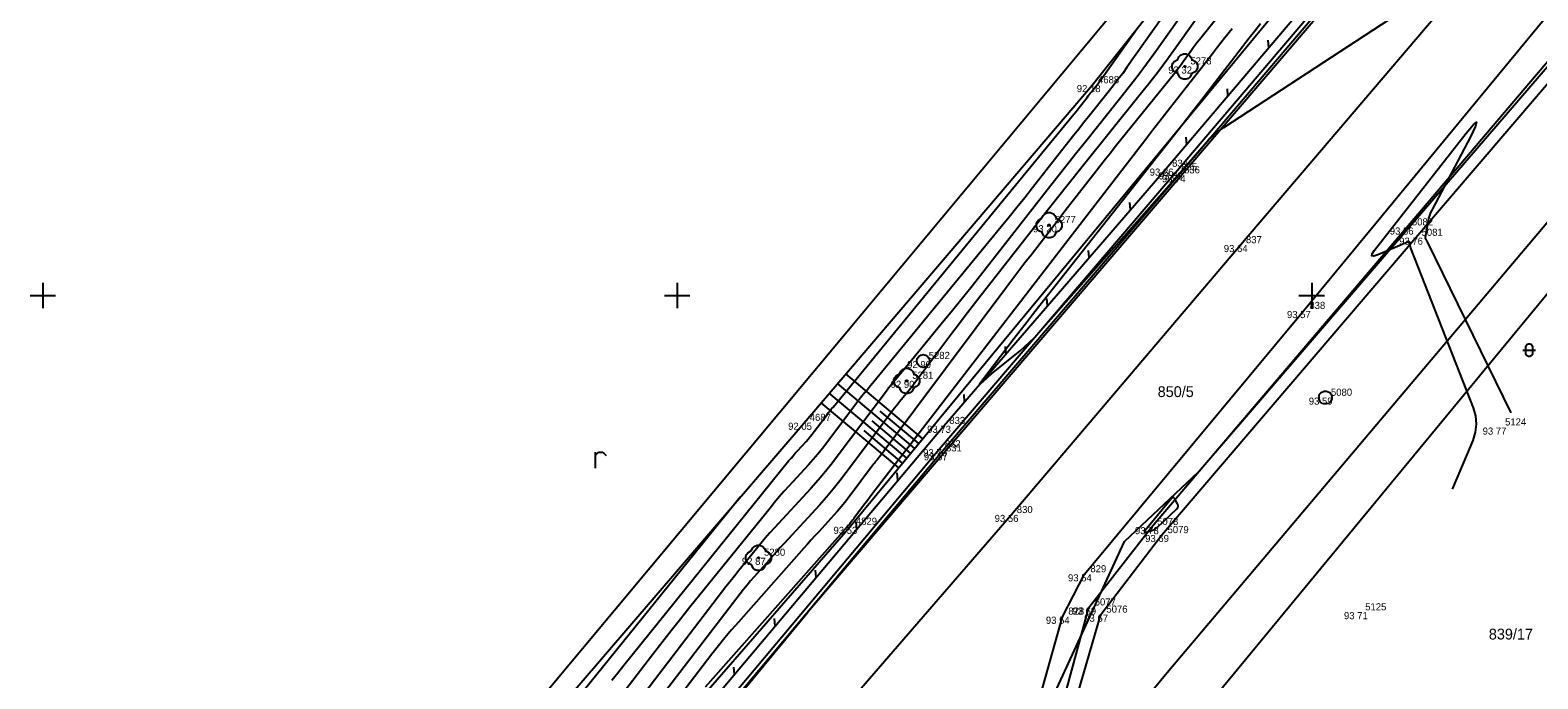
# Model space of a CAD drawing. Extents: x -711081 to -709338, y -1025122 to -1024092.
# Drawn here: x -709800.5 to -709741.1, y -1024490.1 to -1024464.5 of the extents above; entities that cross this region are included whole.
import ezdxf

# ---------------------------------------------------------------- set-up
doc = ezdxf.new("R2010")
doc.units = 0
for name, color, linetype in [('Ex_Major Contours', 7, 'Continuous'), ('Ex_Minor Contours', 7, 'Continuous'), ('Z_body', 7, 'Continuous'), ('Z_body_cisla', 7, 'Continuous'), ('Z_body_vysky_redukovane', 7, 'Continuous'), ('Z_hektometricka_sit', 7, 'Continuous'), ('Z_hrany_paty', 7, 'Continuous'), ('Z_katastr_cisla_pozemkova', 7, 'Continuous'), ('Z_katastr_hranice', 7, 'Continuous'), ('Z_katastr_vnitrni_kresba', 7, 'Continuous'), ('Z_komunikace', 7, 'Continuous'), ('Z_komunikace_osa', 7, 'Continuous'), ('Z_obruba', 7, 'Continuous'), ('Z_pole_rozhranni', 7, 'Continuous'), ('Z_site_kanalizace_znaky', 7, 'Continuous'), ('Z_svodidla', 7, 'Continuous'), ('Z_svodidla_znacky', 7, 'Continuous'), ('Z_svodidlo_betonove', 7, 'Continuous'), ('Z_technicke_srafy', 7, 'Continuous'), ('Z_zelen_jednotliva', 7, 'Continuous'), ('Z_znaky_kultur', 7, 'Continuous')]:
    doc.layers.add(name, color=color, linetype=linetype)

# ---------------------------------------------------------------- blocks, each defined once
blk = doc.blocks.new('POINT_DISPLAY')
blk.add_line((0, 0), (0, 0))
blk = doc.blocks.new('Z24')
for p, q in [((-0.5, 0.05), (-0.47, 0.13)), ((-0.5, -0.05), (-0.5, 0.05)), ((-0.47, 0.13), (-0.42, 0.2)), ((-0.42, 0.2), (-0.28, 0.28)), ((-0.28, 0.28), (-0.23, 0.38)), ((-0.23, 0.38), (-0.17, 0.45)), ((-0.17, 0.45), (-0.05, 0.5)), ((-0.05, 0.5), (0.05, 0.5)), ((-0.03, -0.03), (-0.03, 0.03)), ((-0.03, 0.03), (0.03, 0.03)), ((0.03, 0.03), (0.03, -0.03)), ((0.05, 0.5), (0.17, 0.45)), ((0.17, 0.45), (0.23, 0.38)), ((0.23, 0.38), (0.28, 0.28)), ((0.28, 0.28), (0.42, 0.2)), ((0.42, 0.2), (0.47, 0.13)), ((0.47, 0.13), (0.5, 0.05)), ((0.5, 0.05), (0.5, -0.05)), ((-0.45, -0.17), (-0.5, -0.05)), ((-0.38, -0.23), (-0.45, -0.17)), ((-0.28, -0.28), (-0.38, -0.23)), ((-0.2, -0.42), (-0.28, -0.28)), ((-0.13, -0.47), (-0.2, -0.42)), ((-0.05, -0.5), (-0.13, -0.47)), ((0.05, -0.5), (-0.05, -0.5)), ((0.03, -0.03), (-0.03, -0.03)), ((0.13, -0.47), (0.05, -0.5)), ((0.2, -0.42), (0.13, -0.47)), ((0.28, -0.28), (0.2, -0.42)), ((0.38, -0.23), (0.28, -0.28)), ((0.45, -0.17), (0.38, -0.23)), ((0.5, -0.05), (0.45, -0.17))]:
    blk.add_line(p, q)
blk = doc.blocks.new('Z10001')
blk.add_circle((0, 0), 0.25)
blk = doc.blocks.new('Z529')
blk.add_line((0, 0), (0.2, 0.2))
blk = doc.blocks.new('Z620')
for p, q in [((-0.25, 0.05), (-0.23, 0.13)), ((-0.25, -0.05), (-0.25, 0.05)), ((-0.23, 0.13), (-0.17, 0.2)), ((-0.17, 0.2), (-0.05, 0.25)), ((-0.05, 0.25), (0.05, 0.25)), ((0.05, 0.25), (0.17, 0.2)), ((0.17, 0.2), (0.23, 0.13)), ((0.23, 0.13), (0.25, 0.05)), ((0.25, 0.05), (0.25, -0.05)), ((-0.2, -0.17), (-0.25, -0.05)), ((-0.13, -0.23), (-0.2, -0.17)), ((-0.05, -0.25), (-0.13, -0.23)), ((0.05, -0.25), (-0.05, -0.25)), ((0.13, -0.23), (0.05, -0.25)), ((0.2, -0.17), (0.13, -0.23)), ((0.25, -0.05), (0.2, -0.17))]:
    blk.add_line(p, q)
blk = doc.blocks.new('Z301')
for p, q in [((-0.13, 0.38), (-0.13, -0.25)), ((-0.13, 0.25), (0, 0.38)), ((0, 0.38), (0.17, 0.38)), ((0.17, 0.38), (0.3, 0.25))]:
    blk.add_line(p, q)
blk = doc.blocks.new('Z316')
for p, q in [((-0.25, 0), (0.25, 0)), ((-0.13, 0.15), (-0.1, 0.2)), ((-0.13, -0.15), (-0.13, 0.15)), ((-0.1, 0.2), (-0.08, 0.23)), ((-0.08, 0.23), (-0.03, 0.25)), ((-0.03, 0.25), (0.03, 0.25)), ((0.03, 0.25), (0.08, 0.23)), ((0.08, 0.23), (0.1, 0.2)), ((0.1, 0.2), (0.13, 0.15)), ((0.13, 0.15), (0.13, -0.15)), ((-0.1, -0.2), (-0.13, -0.15)), ((-0.08, -0.23), (-0.1, -0.2)), ((-0.03, -0.25), (-0.08, -0.23)), ((0.03, -0.25), (-0.03, -0.25)), ((0.08, -0.23), (0.03, -0.25)), ((0.1, -0.2), (0.08, -0.23)), ((0.13, -0.15), (0.1, -0.2))]:
    blk.add_line(p, q)

msp = doc.modelspace()

# ---------------------------------------------------------------- linework, layer by layer
at = {"layer": 'Ex_Major Contours'}
for points in [[(-709753.706, -1024462.918), (-709755.304, -1024465.17), (-709755.668, -1024465.675), (-709756.039, -1024466.174), (-709756.418, -1024466.667), (-709756.805, -1024467.155), (-709759.091, -1024469.997), (-709759.553, -1024470.573), (-709760.013, -1024471.151), (-709760.471, -1024471.73), (-709760.927, -1024472.31), (-709763.114, -1024475.103), (-709763.384, -1024475.451), (-709763.653, -1024475.8), (-709763.92, -1024476.15), (-709764.184, -1024476.502), (-709765.639, -1024478.446), (-709765.704, -1024478.531), (-709765.769, -1024478.615), (-709765.836, -1024478.698), (-709765.904, -1024478.781), (-709766.177, -1024479.109), (-709766.245, -1024479.191), (-709766.312, -1024479.274), (-709766.377, -1024479.359), (-709766.442, -1024479.444), (-709768.34, -1024481.976), (-709768.593, -1024482.306), (-709768.854, -1024482.628), (-709769.124, -1024482.944), (-709769.401, -1024483.254), (-709770.791, -1024484.766), (-709770.94, -1024484.928), (-709771.087, -1024485.091), (-709771.234, -1024485.255), (-709771.381, -1024485.419), (-709771.964, -1024486.077), (-709772.109, -1024486.243), (-709772.25, -1024486.411), (-709772.388, -1024486.582), (-709772.523, -1024486.755), (-709775.628, -1024490.81)], [(-709772.52, -1024482.94), (-709779.714, -1024491.846)]]:
    msp.add_lwpolyline(points, dxfattribs=at)
at = {"layer": 'Ex_Minor Contours'}
for points in [[(-709750.24, -1024456.1), (-709757.266, -1024465.998), (-709757.447, -1024466.25), (-709757.633, -1024466.499), (-709757.822, -1024466.746), (-709758.015, -1024466.989), (-709758.794, -1024467.958), (-709758.988, -1024468.2), (-709759.182, -1024468.443), (-709759.374, -1024468.687), (-709759.566, -1024468.931), (-709761.003, -1024470.766), (-709761.308, -1024471.153), (-709761.615, -1024471.537), (-709761.924, -1024471.92), (-709762.235, -1024472.301), (-709767.432, -1024478.62), (-709767.474, -1024478.672), (-709767.517, -1024478.723), (-709767.56, -1024478.775), (-709767.603, -1024478.827), (-709767.775, -1024479.033), (-709767.818, -1024479.085), (-709767.86, -1024479.138), (-709767.901, -1024479.191), (-709767.942, -1024479.244), (-709769.109, -1024480.802), (-709769.282, -1024481.027), (-709769.461, -1024481.248), (-709769.645, -1024481.463), (-709769.834, -1024481.675), (-709770.603, -1024482.511), (-709770.794, -1024482.722), (-709770.981, -1024482.935), (-709771.165, -1024483.152), (-709771.345, -1024483.371), (-709774.502, -1024487.28), (-709774.874, -1024487.744), (-709775.244, -1024488.21), (-709775.61, -1024488.679), (-709775.974, -1024489.15), (-709777.957, -1024491.737)], [(-709751.973, -1024459.509), (-709756.184, -1024465.442), (-709756.508, -1024465.891), (-709756.838, -1024466.335), (-709757.175, -1024466.774), (-709757.519, -1024467.207), (-709758.906, -1024468.932), (-709759.252, -1024469.364), (-709759.597, -1024469.797), (-709759.94, -1024470.231), (-709760.282, -1024470.666), (-709763.385, -1024474.629), (-709763.655, -1024474.971), (-709763.927, -1024475.312), (-709764.2, -1024475.651), (-709764.476, -1024475.989), (-709766.005, -1024477.847), (-709766.071, -1024477.928), (-709766.138, -1024478.009), (-709766.205, -1024478.089), (-709766.271, -1024478.169), (-709766.539, -1024478.491), (-709766.605, -1024478.571), (-709766.671, -1024478.653), (-709766.735, -1024478.735), (-709766.798, -1024478.818), (-709768.614, -1024481.242), (-709768.883, -1024481.592), (-709769.161, -1024481.935), (-709769.447, -1024482.271), (-709769.742, -1024482.6), (-709771.164, -1024484.147), (-709771.349, -1024484.35), (-709771.53, -1024484.557), (-709771.708, -1024484.767), (-709771.882, -1024484.979), (-709772.573, -1024485.835), (-709772.745, -1024486.049), (-709772.916, -1024486.265), (-709773.085, -1024486.481), (-709773.253, -1024486.699), (-709776.621, -1024491.092)], [(-709751.261, -1024460.961), (-709754.424, -1024464.924), (-709754.508, -1024465.031), (-709754.591, -1024465.139), (-709754.672, -1024465.248), (-709754.751, -1024465.359), (-709755.067, -1024465.803), (-709755.146, -1024465.913), (-709755.227, -1024466.022), (-709755.31, -1024466.13), (-709755.395, -1024466.237), (-709757.739, -1024469.151), (-709757.929, -1024469.389), (-709758.119, -1024469.627), (-709758.308, -1024469.866), (-709758.496, -1024470.106), (-709759.247, -1024471.067), (-709759.435, -1024471.308), (-709759.622, -1024471.549), (-709759.809, -1024471.79), (-709759.995, -1024472.031), (-709761.059, -1024473.41), (-709761.298, -1024473.72), (-709761.536, -1024474.032), (-709761.772, -1024474.344), (-709762.007, -1024474.657), (-709766.842, -1024481.117), (-709766.876, -1024481.162), (-709766.911, -1024481.207), (-709766.946, -1024481.251), (-709766.982, -1024481.294), (-709767.127, -1024481.468), (-709767.162, -1024481.511), (-709767.198, -1024481.555), (-709767.232, -1024481.6), (-709767.267, -1024481.645), (-709768.269, -1024482.983), (-709768.403, -1024483.157), (-709768.541, -1024483.327), (-709768.683, -1024483.494), (-709768.83, -1024483.658), (-709769.424, -1024484.304), (-709769.573, -1024484.466), (-709769.72, -1024484.629), (-709769.867, -1024484.792), (-709770.013, -1024484.956), (-709772.587, -1024487.86), (-709772.857, -1024488.169), (-709773.121, -1024488.484), (-709773.38, -1024488.803), (-709773.633, -1024489.127), (-709774.999, -1024490.913)], [(-709752.021, -1024464.305), (-709752.242, -1024464.587), (-709752.297, -1024464.658), (-709752.352, -1024464.729), (-709752.407, -1024464.799), (-709752.462, -1024464.87), (-709754.384, -1024467.361), (-709754.723, -1024467.799), (-709755.063, -1024468.237), (-709755.405, -1024468.673), (-709755.747, -1024469.109), (-709760.759, -1024475.459), (-709761.001, -1024475.767), (-709761.243, -1024476.077), (-709761.483, -1024476.388), (-709761.721, -1024476.699), (-709763.053, -1024478.443), (-709763.088, -1024478.492), (-709763.096, -1024478.512), (-709763.078, -1024478.502), (-709763.032, -1024478.462), (-709762.793, -1024478.243), (-709762.733, -1024478.189), (-709762.672, -1024478.136), (-709762.611, -1024478.084), (-709762.548, -1024478.032), (-709761.493, -1024477.177), (-709761.3, -1024477.013), (-709761.114, -1024476.842), (-709760.935, -1024476.664), (-709760.764, -1024476.478), (-709755.609, -1024470.639), (-709755.436, -1024470.443), (-709755.264, -1024470.247), (-709755.093, -1024470.05), (-709754.921, -1024469.853), (-709754.238, -1024469.064), (-709754.061, -1024468.874), (-709753.872, -1024468.697), (-709753.671, -1024468.534), (-709753.459, -1024468.384), (-709743.647, -1024461.97)], [(-709777.577, -1024490.151), (-709777.343, -1024489.856), (-709777.108, -1024489.563), (-709770.598, -1024481.504), (-709770.518, -1024481.406), (-709770.436, -1024481.31), (-709770.353, -1024481.215), (-709770.268, -1024481.122), (-709769.926, -1024480.75), (-709769.842, -1024480.656), (-709769.76, -1024480.56), (-709769.681, -1024480.462), (-709769.604, -1024480.362), (-709769.085, -1024479.67), (-709769.067, -1024479.646), (-709769.049, -1024479.622), (-709769.03, -1024479.599), (-709769.011, -1024479.576), (-709768.935, -1024479.484), (-709768.916, -1024479.461), (-709768.897, -1024479.438), (-709768.878, -1024479.415), (-709768.859, -1024479.392), (-709759.434, -1024467.933), (-709759.366, -1024467.85), (-709759.299, -1024467.766), (-709759.231, -1024467.682), (-709759.165, -1024467.597), (-709758.85, -1024467.196), (-709758.808, -1024467.142), (-709758.766, -1024467.089), (-709758.724, -1024467.036), (-709758.681, -1024466.983), (-709758.511, -1024466.771), (-709758.469, -1024466.718), (-709758.428, -1024466.664), (-709758.387, -1024466.609), (-709758.347, -1024466.554), (-709756.81, -1024464.389)], [(-709753.129, -1024464.496), (-709753.418, -1024464.858), (-709753.705, -1024465.221), (-709753.992, -1024465.585), (-709754.277, -1024465.949), (-709755.418, -1024467.409), (-709755.702, -1024467.774), (-709755.987, -1024468.139), (-709756.27, -1024468.505), (-709756.553, -1024468.871), (-709767.331, -1024482.84), (-709767.404, -1024482.935), (-709767.477, -1024483.031), (-709767.549, -1024483.126), (-709767.621, -1024483.222), (-709768.046, -1024483.789), (-709768.053, -1024483.799), (-709768.061, -1024483.808), (-709768.08, -1024483.832), (-709768.087, -1024483.841), (-709768.091, -1024483.846), (-709768.198, -1024483.989), (-709768.213, -1024484.008), (-709768.228, -1024484.026), (-709768.243, -1024484.044), (-709768.259, -1024484.062), (-709768.322, -1024484.131), (-709768.338, -1024484.148), (-709768.354, -1024484.166), (-709768.37, -1024484.183), (-709768.385, -1024484.201), (-709773.904, -1024490.424)], [(-709744.447, -1024482.623), (-709743.64, -1024480.708), (-709743.538, -1024480.388), (-709743.502, -1024480.067), (-709743.53, -1024479.746), (-709743.624, -1024479.424), (-709746.089, -1024473.142), (-709746.098, -1024473.116), (-709746.106, -1024473.09), (-709746.111, -1024473.063), (-709746.115, -1024473.036), (-709746.127, -1024472.927), (-709746.133, -1024472.904), (-709746.144, -1024472.891), (-709746.161, -1024472.887), (-709746.183, -1024472.893), (-709747.388, -1024473.394), (-709747.553, -1024473.448), (-709747.632, -1024473.435), (-709747.623, -1024473.357), (-709747.526, -1024473.212), (-709743.91, -1024468.607), (-709743.627, -1024468.268), (-709743.503, -1024468.174), (-709743.538, -1024468.325), (-709743.732, -1024468.722), (-709745.268, -1024471.633), (-709745.318, -1024471.737), (-709745.359, -1024471.843), (-709745.392, -1024471.952), (-709745.416, -1024472.064), (-709745.529, -1024472.714), (-709745.53, -1024472.729), (-709745.529, -1024472.744), (-709745.525, -1024472.758), (-709745.518, -1024472.772), (-709745.484, -1024472.825), (-709745.476, -1024472.838), (-709745.468, -1024472.852), (-709745.46, -1024472.866), (-709745.453, -1024472.88), (-709742.158, -1024479.618)]]:
    msp.add_lwpolyline(points, dxfattribs=at)
msp.add_lwpolyline([(-709755.427, -1024482.968), (-709755.459, -1024482.953), (-709755.492, -1024482.962), (-709755.528, -1024482.995), (-709756.564, -1024484.259), (-709756.59, -1024484.298), (-709756.592, -1024484.321), (-709756.57, -1024484.329), (-709756.524, -1024484.32), (-709756.293, -1024484.256), (-709756.236, -1024484.236), (-709756.184, -1024484.211), (-709756.135, -1024484.179), (-709756.09, -1024484.14), (-709755.313, -1024483.396), (-709755.28, -1024483.354), (-709755.264, -1024483.309), (-709755.265, -1024483.262), (-709755.285, -1024483.212), (-709755.398, -1024483.007)], close=True, dxfattribs=at)
at = {"layer": 'Z_hektometricka_sit'}
for p, q in [((-709800, -1024474.5), (-709800, -1024475.5)), ((-709775, -1024474.5), (-709775, -1024475.5)), ((-709750, -1024474.5), (-709750, -1024475.5)), ((-709800.5, -1024475), (-709799.5, -1024475)), ((-709775.5, -1024475), (-709774.5, -1024475)), ((-709750.5, -1024475), (-709749.5, -1024475))]:
    msp.add_line(p, q, dxfattribs=at)
at = {"layer": 'Z_hrany_paty'}
for p, q in [((-709751.48, -1024463.91), (-709768.19, -1024484.11)), ((-709768.19, -1024484.11), (-709774.22, -1024491.04))]:
    msp.add_line(p, q, dxfattribs=at)
at = {"layer": 'Z_katastr_hranice'}
for p, q in [((-709745.71, -1024449.34), (-709768.39, -1024476.52)), ((-709748.29, -1024481.08), (-709735.48, -1024465.91)), ((-709768.39, -1024476.52), (-709780.06, -1024490.5)), ((-709752.62, -1024486.21), (-709748.29, -1024481.08)), ((-709755.63, -1024489.77), (-709752.62, -1024486.21)), ((-709760.09, -1024495.13), (-709755.63, -1024489.77))]:
    msp.add_line(p, q, dxfattribs=at)
at = {"layer": 'Z_katastr_vnitrni_kresba'}
for p, q in [((-709725.38, -1024435.5), (-709769.86, -1024487.47)), ((-709754.46, -1024481.94), (-709732.8, -1024456.8)), ((-709734.52, -1024467.43), (-709758.56, -1024496.56)), ((-709757.38, -1024484.69), (-709754.46, -1024481.94)), ((-709760.96, -1024492.47), (-709757.38, -1024484.69)), ((-709794.45, -1024517.22), (-709769.86, -1024487.47))]:
    msp.add_line(p, q, dxfattribs=at)
at = {"layer": 'Z_komunikace'}
for p, q in [((-709755.25, -1024470.26), (-709745.77, -1024459.13)), ((-709750.32, -1024475.61), (-709740.66, -1024463.89)), ((-709764.63, -1024481.21), (-709755.25, -1024470.26)), ((-709758.95, -1024485.98), (-709750.32, -1024475.61)), ((-709776.34, -1024495.18), (-709764.63, -1024481.21)), ((-709759.82, -1024487.65), (-709758.95, -1024485.98)), ((-709761.11, -1024492.27), (-709759.82, -1024487.65))]:
    msp.add_line(p, q, dxfattribs=at)
at = {"layer": 'Z_komunikace_osa'}
for p, q in [((-709752.81, -1024473.01), (-709743.08, -1024461.6)), ((-709761.84, -1024483.64), (-709752.81, -1024473.01)), ((-709774.11, -1024497.79), (-709761.84, -1024483.64))]:
    msp.add_line(p, q, dxfattribs=at)
at = {"layer": 'Z_obruba'}
for p, q in [((-709755.37, -1024470.15), (-709745.88, -1024459.01)), ((-709764.68, -1024481.05), (-709755.37, -1024470.15)), ((-709776.45, -1024495.08), (-709764.68, -1024481.05))]:
    msp.add_line(p, q, dxfattribs=at)
at = {"layer": 'Z_pole_rozhranni'}
for p, q in [((-709758.65, -1024466.71), (-709750.24, -1024456.1)), ((-709770, -1024480.01), (-709758.65, -1024466.71)), ((-709781.59, -1024493.49), (-709770, -1024480.01))]:
    msp.add_line(p, q, dxfattribs=at)
at = {"layer": 'Z_svodidla'}
for p, q in [((-709755.73, -1024470), (-709746.14, -1024458.7)), ((-709764.5, -1024480.13), (-709755.73, -1024470)), ((-709776.78, -1024494.7), (-709764.5, -1024480.13))]:
    msp.add_line(p, q, dxfattribs=at)
at = {"layer": 'Z_svodidlo_betonove'}
for p, q in [((-709746.27, -1024472.32), (-709735.14, -1024459.22)), ((-709745.9, -1024472.72), (-709734.71, -1024459.63)), ((-709756.31, -1024484.12), (-709746.27, -1024472.32)), ((-709755.91, -1024484.43), (-709745.9, -1024472.72)), ((-709758.78, -1024487.29), (-709756.31, -1024484.12)), ((-709758.31, -1024487.57), (-709755.91, -1024484.43)), ((-709761.01, -1024495.47), (-709758.78, -1024487.29)), ((-709760.55, -1024495.23), (-709758.31, -1024487.57))]:
    msp.add_line(p, q, dxfattribs=at)
at = {"layer": 'Z_technicke_srafy'}
for p, q in [((-709765.64, -1024481.02), (-709768.68, -1024478.47)), ((-709765.32, -1024480.64), (-709768.36, -1024478.09)), ((-709765.96, -1024481.41), (-709769.01, -1024478.85)), ((-709766.27, -1024481.79), (-709769.33, -1024479.23)), ((-709765.48, -1024480.83), (-709767, -1024479.55)), ((-709765.8, -1024481.22), (-709767.32, -1024479.94)), ((-709766.12, -1024481.6), (-709767.64, -1024480.32))]:
    msp.add_line(p, q, dxfattribs=at)

# ---------------------------------------------------------------- block references
at = {"layer": 'Z_body'}
for p in [(-709755, -1024465.98), (-709758.65, -1024466.71), (-709755.73, -1024470), (-709755.37, -1024470.15), (-709755.25, -1024470.26), (-709760.35, -1024472.23), (-709746.27, -1024472.32), (-709752.81, -1024473.01), (-709745.9, -1024472.72), (-709750.32, -1024475.61), (-709765.31, -1024477.58), (-709765.96, -1024478.36), (-709749.46, -1024479.02), (-709770, -1024480.01), (-709764.5, -1024480.13), (-709742.61, -1024480.2), (-709764.68, -1024481.05), (-709764.63, -1024481.21), (-709761.84, -1024483.64), (-709768.19, -1024484.11), (-709756.31, -1024484.12), (-709755.91, -1024484.43), (-709771.8, -1024485.33), (-709758.95, -1024485.98), (-709758.78, -1024487.29), (-709759.82, -1024487.65), (-709758.31, -1024487.57), (-709748.12, -1024487.47)]:
    msp.add_blockref('POINT_DISPLAY', p, dxfattribs=at)
at = {"layer": 'Z_site_kanalizace_znaky'}
msp.add_blockref('Z620', (-709749.46, -1024479.02), dxfattribs=at)
at = {"layer": 'Z_svodidla_znacky'}
for p, rotation in [((-709751.69, -1024465.23), 49.699999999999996), ((-709753.3, -1024467.14), 49.699999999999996), ((-709754.92, -1024469.05), 49.699999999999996), ((-709757.14, -1024471.62), 49.1), ((-709758.77, -1024473.51), 49.1), ((-709760.41, -1024475.4), 49.1), ((-709762.05, -1024477.29), 49.1), ((-709763.68, -1024479.18), 49.1), ((-709766.31, -1024482.27), 49.89999999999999), ((-709767.92, -1024484.19), 49.89999999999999), ((-709769.53, -1024486.1), 49.89999999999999), ((-709771.14, -1024488.01), 49.89999999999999), ((-709772.75, -1024489.92), 49.89999999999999)]:
    msp.add_blockref('Z529', p, dxfattribs=dict(at, rotation=rotation))
at = {"layer": 'Z_zelen_jednotliva'}
for name, p in [('Z24', (-709755, -1024465.98)), ('Z24', (-709760.35, -1024472.23)), ('Z10001', (-709765.31, -1024477.58)), ('Z24', (-709765.96, -1024478.36)), ('Z24', (-709771.8, -1024485.33))]:
    msp.add_blockref(name, p, dxfattribs=at)
at = {"layer": 'Z_znaky_kultur'}
for name, p in [('Z316', (-709741.43, -1024477.15)), ('Z301', (-709778.1, -1024481.55))]:
    msp.add_blockref(name, p, dxfattribs=at)

# ---------------------------------------------------------------- texts
at = {"layer": 'Z_body_cisla'}
for s, p in [('5278', (-709754.78, -1024465.9)), ('4688', (-709758.42, -1024466.64)), ('834', (-709755.5, -1024469.93)), ('835', (-709755.14, -1024470.07)), ('836', (-709755.03, -1024470.19)), ('5277', (-709760.13, -1024472.15)), ('5082', (-709746.05, -1024472.24)), ('5081', (-709745.67, -1024472.65)), ('837', (-709752.59, -1024472.94)), ('838', (-709750.09, -1024475.53)), ('5282', (-709765.09, -1024477.5)), ('5281', (-709765.74, -1024478.28)), ('5080', (-709749.24, -1024478.95)), ('4687', (-709769.78, -1024479.94)), ('833', (-709764.28, -1024480.06)), ('5124', (-709742.38, -1024480.12)), ('832', (-709764.46, -1024480.98)), ('831', (-709764.41, -1024481.14)), ('830', (-709761.62, -1024483.57)), ('4829', (-709767.96, -1024484.03)), ('5078', (-709756.09, -1024484.04)), ('5079', (-709755.68, -1024484.36)), ('5280', (-709771.58, -1024485.25)), ('829', (-709758.72, -1024485.9)), ('828', (-709759.59, -1024487.57)), ('5077', (-709758.55, -1024487.21)), ('5076', (-709758.09, -1024487.49)), ('5125', (-709747.89, -1024487.4))]:
    msp.add_text(s, height=0.28, dxfattribs=at).set_placement(p)
at = {"layer": 'Z_body_vysky_redukovane'}
for s, p in [('93 32', (-709755.653, -1024466.26)), ('92 18', (-709759.257, -1024466.99)), ('93 86', (-709756.383, -1024470.28)), ('93 83', (-709756.023, -1024470.43)), ('93 74', (-709755.903, -1024470.54)), ('93 20', (-709760.98, -1024472.51)), ('93 86', (-709746.923, -1024472.6)), ('93 64', (-709753.463, -1024473.29)), ('93 76', (-709746.553, -1024473)), ('93 57', (-709750.973, -1024475.89)), ('92 90', (-709765.94, -1024477.86)), ('92 90', (-709766.59, -1024478.64)), ('93 59', (-709750.113, -1024479.3)), ('92 05', (-709770.63, -1024480.29)), ('93 73', (-709765.153, -1024480.41)), ('93 77', (-709743.263, -1024480.48)), ('93 70', (-709765.31, -1024481.33)), ('93 57', (-709765.283, -1024481.49)), ('93 56', (-709762.493, -1024483.92)), ('93 53', (-709768.843, -1024484.39)), ('93 78', (-709756.963, -1024484.4)), ('93 69', (-709756.563, -1024484.71)), ('92 87', (-709772.453, -1024485.61)), ('93 54', (-709759.603, -1024486.26)), ('93 69', (-709759.433, -1024487.57)), ('93 54', (-709760.473, -1024487.93)), ('93 67', (-709758.963, -1024487.85)), ('93 71', (-709748.727, -1024487.75))]:
    msp.add_text(s, height=0.28, dxfattribs=at).set_placement(p)
at = {"layer": 'Z_katastr_cisla_pozemkova'}
for s, p in [('850/5', (-709756.068, -1024479)), ('839/17', (-709743.019, -1024488.549))]:
    msp.add_text(s, height=0.425, dxfattribs=at).set_placement(p)

doc.saveas('drawing.dxf')
